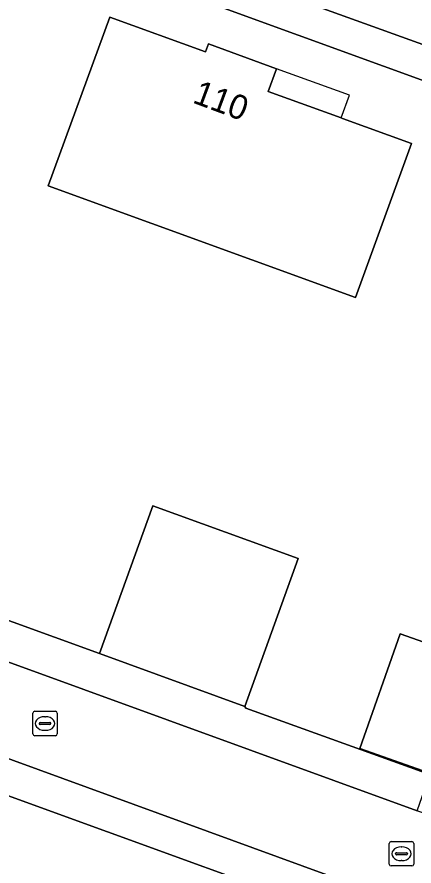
# Model space of a CAD drawing. Extents: x 155275 to 156265, y 382654 to 383635.
# Drawn here: x 155945.25 to 155961.56, y 382876.12 to 382910.94 of the extents above; entities that cross this region are included whole.
import ezdxf

# ---------------------------------------------------------------- set-up
doc = ezdxf.new("R2010")
doc.units = 0
for name, color, linetype in [('IMGEO_Erf', 7, 'Continuous'), ('IMGEO_Groenvoorziening', 7, 'Continuous'), ('IMGEO_Kolk', 7, 'Continuous'), ('IMGEO_Pand', 7, 'Continuous'), ('IMGEO_Pand_nummerreeks', 7, 'Continuous'), ('IMGEO_Pand_overbouw', 7, 'Continuous'), ('IMGEO_Rijbaan_lokaal_open', 7, 'Continuous'), ('IMGEO_Voetpad_open', 7, 'Continuous')]:
    doc.layers.add(name, color=color, linetype=linetype)

msp = doc.modelspace()

# ---------------------------------------------------------------- linework, layer by layer
at = {"layer": 'IMGEO_Erf'}
for points in [[(155975.085, 382903.519), (155963.808, 382907.656), (155935.757, 382917.844), (155923.739, 382922.208), (155888.788, 382934.902), (155887.843, 382935.242), (155879.927, 382913.581)], [(155882.198, 382908.814), (155888.809, 382906.56), (155914.272, 382897.319), (155926.717, 382892.835), (155943.231, 382886.789), (155948.645, 382884.835), (155950.836, 382890.892), (155956.798, 382888.735), (155954.606, 382882.673), (155954.644, 382882.601), (155962.207, 382879.881), (155963.654, 382879.4), (155964.795, 382879.631), (155965.592, 382880.01), (155966.17, 382880.408), (155966.548, 382880.807), (155966.671, 382880.994), (155967.174, 382882.325), (155968.914, 382886.988), (155975.085, 382903.519)], [(155961.133, 382873.112), (155879.75, 382902.636)]]:
    msp.add_lwpolyline(points, dxfattribs=at)
for points in [[(155946.532, 382904.015), (155949.068, 382910.933), (155952.992, 382909.515), (155953.114, 382909.847), (155955.905, 382908.822), (155955.571, 382907.883), (155958.568, 382906.802), (155958.616, 382906.785), (155961.447, 382905.762), (155959.155, 382899.44)], [(155959.332, 382880.948), (155960.983, 382885.647), (155963.586, 382884.73), (155961.931, 382880.033)]]:
    msp.add_lwpolyline(points, close=True, dxfattribs=at)
at = {"layer": 'IMGEO_Groenvoorziening'}
msp.add_lwpolyline([(155978.873, 382914.157), (155957.461, 382921.91), (155954.088, 382912.643), (155964.267, 382908.962), (155975.556, 382904.842)], close=True, dxfattribs=at)
at = {"layer": 'IMGEO_Kolk'}
for p, q in [((155945.979, 382882.469), (155946.831, 382882.469)), ((155945.904, 382881.543), (155945.904, 382882.395)), ((155946.392, 382882.249), (155946.417, 382882.249)), ((155946.905, 382882.395), (155946.905, 382881.543)), ((155946.163, 382881.963), (155946.163, 382881.975)), ((155946.601, 382881.926), (155946.203, 382881.926)), ((155946.206, 382882.012), (155946.604, 382882.012)), ((155946.647, 382881.975), (155946.647, 382881.963)), ((155946.831, 382881.469), (155945.979, 382881.469)), ((155946.415, 382881.689), (155946.39, 382881.689)), ((155960.542, 382876.2), (155960.542, 382877.052)), ((155960.617, 382877.126), (155961.469, 382877.126)), ((155961.03, 382876.906), (155961.055, 382876.906)), ((155961.543, 382877.052), (155961.543, 382876.2)), ((155960.801, 382876.62), (155960.801, 382876.632)), ((155961.239, 382876.583), (155960.841, 382876.583)), ((155960.844, 382876.669), (155961.242, 382876.669)), ((155961.285, 382876.632), (155961.285, 382876.62)), ((155961.053, 382876.346), (155961.028, 382876.346)), ((155961.469, 382876.126), (155960.617, 382876.126))]:
    msp.add_line(p, q, dxfattribs=at)
for points in [[(155945.979, 382882.469), (155946.831, 382882.469)], [(155945.904, 382881.543), (155945.904, 382882.395)], [(155946.905, 382882.395), (155946.905, 382881.543)], [(155946.831, 382881.469), (155945.979, 382881.469)], [(155960.542, 382876.2), (155960.542, 382877.052)], [(155960.617, 382877.126), (155961.469, 382877.126)], [(155961.543, 382877.052), (155961.543, 382876.2)], [(155961.469, 382876.126), (155960.617, 382876.126)]]:
    msp.add_lwpolyline(points, dxfattribs=at)
for centre, radius, start, end in [((155945.981, 382882.393), 0.0765, 91.552, 178.448), ((155945.981, 382882.393), 0.0765, 91.552, 178.448), ((155946.829, 382882.393), 0.0765, 1.552, 88.448), ((155946.829, 382882.393), 0.0765, 1.552, 88.448), ((155946.203, 382881.972), 0.0403, 85.8775, 175.7526), ((155946.2, 382881.962), 0.0366, 178.938, 274.7102), ((155946.604, 382881.969), 0.043, 264.8664, 352.4533), ((155946.608, 382881.974), 0.0386, 1.7309, 96.639), ((155945.981, 382881.545), 0.0765, 181.552, 268.448), ((155945.981, 382881.545), 0.0765, 181.552, 268.448), ((155946.829, 382881.545), 0.0765, 271.552, 358.448), ((155946.829, 382881.545), 0.0765, 271.552, 358.448), ((155960.619, 382877.05), 0.0765, 91.552, 178.448), ((155960.619, 382877.05), 0.0765, 91.552, 178.448), ((155961.467, 382877.05), 0.0765, 1.552, 88.448), ((155961.467, 382877.05), 0.0765, 1.552, 88.448), ((155960.841, 382876.629), 0.0403, 85.8775, 175.7526), ((155960.838, 382876.619), 0.0366, 178.938, 274.7102), ((155961.242, 382876.626), 0.043, 264.8664, 352.4533), ((155961.246, 382876.631), 0.0386, 1.7309, 96.639), ((155960.619, 382876.202), 0.0765, 181.552, 268.448), ((155960.619, 382876.202), 0.0765, 181.552, 268.448), ((155961.467, 382876.202), 0.0765, 271.552, 358.448), ((155961.467, 382876.202), 0.0765, 271.552, 358.448)]:
    msp.add_arc(centre, radius, start, end, dxfattribs=at)
for centre, major_axis, ratio, start_param, end_param in [((155946.391, 382881.969), (-0.387, 0.002), 0.722429, 4.712389, 7.853982), ((155946.416, 382881.969), (-0.39, 0.002), 0.717154, 1.570796, 4.712389), ((155961.029, 382876.626), (-0.387, 0.002), 0.722429, 4.712389, 7.853982), ((155961.054, 382876.626), (-0.39, 0.002), 0.717154, 1.570796, 4.712389)]:
    msp.add_ellipse(centre, major_axis=major_axis, ratio=ratio, start_param=start_param, end_param=end_param, dxfattribs=at)
at = {"layer": 'IMGEO_Pand'}
for points in [[(155955.905, 382908.822), (155953.114, 382909.847), (155952.992, 382909.515), (155949.068, 382910.933), (155946.532, 382904.015), (155959.155, 382899.44), (155961.447, 382905.762), (155958.616, 382906.785), (155958.568, 382906.802), (155955.571, 382907.883)], [(155950.836, 382890.892), (155948.645, 382884.835), (155954.606, 382882.673), (155956.798, 382888.735)], [(155959.332, 382880.948), (155961.931, 382880.033), (155963.586, 382884.73), (155960.983, 382885.647)]]:
    msp.add_lwpolyline(points, close=True, dxfattribs=at)
at = {"layer": 'IMGEO_Pand_overbouw'}
msp.add_lwpolyline([(155955.905, 382908.822), (155955.571, 382907.883), (155958.568, 382906.802), (155958.905, 382907.732)], close=True, dxfattribs=at)
at = {"layer": 'IMGEO_Rijbaan_lokaal_open'}
msp.add_lwpolyline([(155883.262, 382906.894), (155880.59, 382907.807), (155876.928, 382909.197), (155875.66, 382905.722), (155879.327, 382904.418), (155961.883, 382874.346), (155965.631, 382872.963), (155966.906, 382876.487), (155963.18, 382877.844), (155961.679, 382878.39)], close=True, dxfattribs=at)
at = {"layer": 'IMGEO_Voetpad_open'}
msp.add_lwpolyline([(155957.461, 382921.91), (155978.873, 382914.157), (155979.368, 382915.548), (155902.581, 382943.607), (155892.278, 382947.324), (155891.754, 382945.92), (155948.422, 382925.21), (155945.176, 382915.877), (155936.24, 382919.133), (155935.757, 382917.844), (155963.808, 382907.656), (155975.085, 382903.519), (155975.556, 382904.842), (155964.267, 382908.962), (155954.088, 382912.643)], close=True, dxfattribs=at)
for points in [[(155881.151, 382909.445), (155880.59, 382907.807), (155883.262, 382906.894), (155961.679, 382878.39), (155962.207, 382879.881), (155954.644, 382882.601), (155954.606, 382882.673)], [(155954.606, 382882.673), (155948.645, 382884.835), (155943.231, 382886.789), (155926.717, 382892.835), (155914.272, 382897.319), (155888.809, 382906.56), (155882.198, 382908.814)], [(155961.349, 382872.983), (155961.883, 382874.346), (155879.327, 382904.418)], [(155879.75, 382902.636), (155961.133, 382873.112)]]:
    msp.add_lwpolyline(points, dxfattribs=at)

# ---------------------------------------------------------------- texts
at = {"layer": 'IMGEO_Pand_nummerreeks'}
msp.add_text('110', height=1, rotation=339.6371, dxfattribs=at).set_placement((155952.421, 382907.443))

doc.saveas('drawing.dxf')
